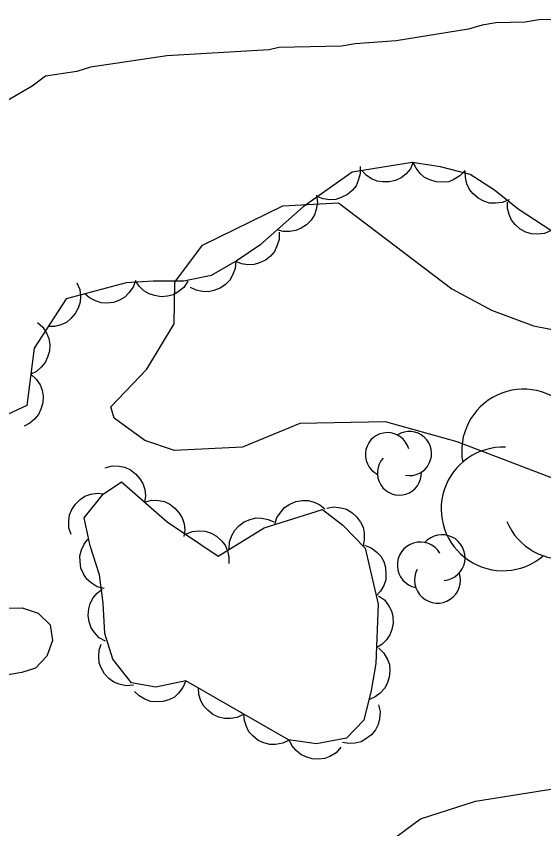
# Model space of a CAD drawing. Extents: x 336540 to 340074, y 5572036 to 5573747.
# Drawn here: x 337283.95 to 337314.24, y 5572869.46 to 5572916.15 of the extents above; entities that cross this region are included whole.
import ezdxf

# ---------------------------------------------------------------- set-up
doc = ezdxf.new("R2010")
doc.units = 0
doc.layers.add('Niveau 2', color=7, linetype='Continuous')
doc.layers.add('Niveau 44', color=7, linetype='Continuous')

msp = doc.modelspace()

# ---------------------------------------------------------------- linework, layer by layer
at = {"layer": 'Niveau 2'}
for points in [[(337322.52, 5572916.15), (337313.96, 5572915.94), (337313.18, 5572915.81), (337311.49, 5572915.77), (337310.71, 5572915.64), (337309.92, 5572915.4), (337305.77, 5572914.73), (337303.41, 5572914.57), (337302.63, 5572914.43), (337299.03, 5572914.35), (337298.47, 5572914.22), (337292.59, 5572913.88), (337288.21, 5572913.22), (337287.43, 5572912.97), (337285.63, 5572912.71), (337284.86, 5572912.13), (337282.63, 5572910.84)], [(337316.69, 5572888.85), (337309.26, 5572891.7), (337305.15, 5572892.84), (337300.24, 5572892.74), (337296.93, 5572891.39), (337293.04, 5572891.19), (337291.32, 5572891.78), (337289.56, 5572893.06), (337289.37, 5572893.71), (337291.44, 5572895.87), (337293.01, 5572898.48), (337293.05, 5572900.86), (337294.64, 5572902.99), (337299.26, 5572905.26), (337302.46, 5572905.42), (337308.96, 5572900.49), (337311.24, 5572899.26), (337313.65, 5572898.36), (337318.44, 5572897.42)], [(337282.49, 5572882.11), (337284.29, 5572882.15), (337285.2, 5572881.84), (337285.89, 5572881.18), (337286.02, 5572880.28), (337285.71, 5572879.37), (337285.05, 5572878.68), (337284.26, 5572878.44), (337283.48, 5572878.31)], [(337298.77, 5572856.38), (337294.68, 5572856.17), (337291.76, 5572856.69), (337289.9, 5572856.59), (337286.49, 5572857.28), (337284.56, 5572858.71), (337284.52, 5572859.55), (337284.98, 5572860.24), (337287.13, 5572861.38), (337289.49, 5572861.68), (337293.2, 5572861.53), (337298.46, 5572864.51), (337301.05, 5572866.83), (337305.69, 5572868.94), (337307.16, 5572870.03), (337310.32, 5572871.05), (337315.02, 5572871.79)]]:
    msp.add_lwpolyline(points, dxfattribs=at)
at = {"layer": 'Niveau 44'}
for points in [[(337311.41, 5572906.15), (337310.01, 5572907.06), (337308.31, 5572907.5), (337306.69, 5572907.75), (337303.23, 5572907.19), (337300.43, 5572905.2), (337297.94, 5572903), (337296.64, 5572902.12), (337295.13, 5572901.25), (337293.57, 5572900.92), (337291.81, 5572900.93), (337290.26, 5572900.83), (337286.82, 5572899.91), (337284.97, 5572897.08), (337284.55, 5572893.79), (337283.2, 5572893.15)], [(337306.75, 5572907.76), (337306.58, 5572907.38), (337306.31, 5572907.08), (337306.05, 5572906.86), (337305.73, 5572906.72), (337305.37, 5572906.63), (337304.99, 5572906.63), (337304.67, 5572906.67), (337304.35, 5572906.81), (337304.04, 5572907.02), (337303.79, 5572907.28)], [(337309.72, 5572907.28), (337309.43, 5572906.98), (337309.08, 5572906.77), (337308.78, 5572906.64), (337308.43, 5572906.61), (337308.06, 5572906.63), (337307.69, 5572906.75), (337307.4, 5572906.89), (337307.14, 5572907.12), (337306.91, 5572907.42), (337306.75, 5572907.74)], [(337303.69, 5572907.52), (337303.7, 5572907.1), (337303.59, 5572906.71), (337303.46, 5572906.41), (337303.24, 5572906.14), (337302.96, 5572905.9), (337302.61, 5572905.73), (337302.3, 5572905.62), (337301.95, 5572905.61), (337301.58, 5572905.66), (337301.25, 5572905.78)], [(337312.25, 5572905.61), (337311.86, 5572905.44), (337311.46, 5572905.4), (337311.13, 5572905.41), (337310.79, 5572905.52), (337310.47, 5572905.69), (337310.18, 5572905.95), (337309.97, 5572906.2), (337309.83, 5572906.52), (337309.74, 5572906.88), (337309.73, 5572907.24)], [(337301.18, 5572905.86), (337301.24, 5572905.45), (337301.17, 5572905.05), (337301.07, 5572904.73), (337300.88, 5572904.44), (337300.62, 5572904.17), (337300.3, 5572903.97), (337300, 5572903.83), (337299.65, 5572903.78), (337299.28, 5572903.79), (337298.93, 5572903.88)], [(337315.64, 5572903.19), (337312.78, 5572905.06), (337311.41, 5572906.15)], [(337314.66, 5572903.83), (337314.28, 5572903.67), (337313.87, 5572903.63), (337313.54, 5572903.64), (337313.21, 5572903.75), (337312.88, 5572903.92), (337312.6, 5572904.18), (337312.39, 5572904.43), (337312.25, 5572904.75), (337312.16, 5572905.11), (337312.15, 5572905.47)], [(337299.04, 5572903.74), (337299.04, 5572903.33), (337298.92, 5572902.94), (337298.78, 5572902.64), (337298.55, 5572902.37), (337298.26, 5572902.14), (337297.92, 5572901.98), (337297.61, 5572901.88), (337297.25, 5572901.87), (337296.89, 5572901.93), (337296.55, 5572902.06)], [(337296.55, 5572902.07), (337296.52, 5572901.65), (337296.37, 5572901.27), (337296.21, 5572900.98), (337295.97, 5572900.73), (337295.66, 5572900.52), (337295.3, 5572900.39), (337294.99, 5572900.31), (337294.64, 5572900.33), (337294.27, 5572900.41), (337293.95, 5572900.57)], [(337287.43, 5572900.84), (337287.59, 5572900.45), (337287.63, 5572900.05), (337287.62, 5572899.72), (337287.51, 5572899.38), (337287.33, 5572899.06), (337287.07, 5572898.78), (337286.83, 5572898.56), (337286.5, 5572898.42), (337286.14, 5572898.33), (337285.78, 5572898.33)], [(337290.79, 5572900.97), (337290.65, 5572900.58), (337290.41, 5572900.25), (337290.18, 5572900.01), (337289.88, 5572899.83), (337289.53, 5572899.71), (337289.15, 5572899.67), (337288.82, 5572899.68), (337288.49, 5572899.79), (337288.16, 5572899.96), (337287.89, 5572900.2)], [(337293.8, 5572900.92), (337293.57, 5572900.57), (337293.25, 5572900.32), (337292.97, 5572900.15), (337292.63, 5572900.06), (337292.26, 5572900.03), (337291.88, 5572900.1), (337291.57, 5572900.19), (337291.27, 5572900.38), (337291, 5572900.64), (337290.8, 5572900.94)], [(337285.16, 5572898.56), (337285.47, 5572898.28), (337285.69, 5572897.93), (337285.82, 5572897.63), (337285.87, 5572897.28), (337285.85, 5572896.91), (337285.74, 5572896.55), (337285.61, 5572896.25), (337285.38, 5572895.98), (337285.1, 5572895.74), (337284.78, 5572895.58)], [(337284.78, 5572895.58), (337285.09, 5572895.3), (337285.31, 5572894.96), (337285.44, 5572894.66), (337285.49, 5572894.31), (337285.47, 5572893.94), (337285.36, 5572893.57), (337285.23, 5572893.27), (337285, 5572893), (337284.72, 5572892.77), (337284.4, 5572892.6)], [(337289.05, 5572890.2), (337289.45, 5572890.31), (337289.86, 5572890.29), (337290.19, 5572890.24), (337290.5, 5572890.08), (337290.8, 5572889.86), (337291.04, 5572889.57), (337291.22, 5572889.3), (337291.32, 5572888.96), (337291.36, 5572888.59), (337291.31, 5572888.23)], [(337293.68, 5572877.96), (337291.97, 5572877.6), (337290.57, 5572877.84), (337289.49, 5572879.21), (337289.04, 5572880.68), (337288.93, 5572882.43), (337288.73, 5572884.06), (337288.19, 5572885.72), (337287.85, 5572887.32), (337288.93, 5572888.69), (337289.98, 5572889.39), (337292.61, 5572887.1), (337295.54, 5572885.13), (337298.19, 5572886.75), (337301.54, 5572887.81), (337302.71, 5572886.91), (337303.98, 5572885.59), (337304.73, 5572882.36), (337304.6, 5572878.95), (337304.32, 5572877.4), (337303.9, 5572875.7), (337302.91, 5572874.66), (337301.19, 5572874.34), (337299.59, 5572874.57), (337293.68, 5572877.96)], [(337287.09, 5572886.36), (337286.96, 5572886.75), (337286.96, 5572887.16), (337287, 5572887.49), (337287.14, 5572887.81), (337287.34, 5572888.12), (337287.62, 5572888.38), (337287.89, 5572888.57), (337288.22, 5572888.68), (337288.59, 5572888.74), (337288.95, 5572888.71)], [(337291.31, 5572888.23), (337291.72, 5572888.34), (337292.12, 5572888.32), (337292.45, 5572888.27), (337292.76, 5572888.11), (337293.06, 5572887.89), (337293.31, 5572887.6), (337293.48, 5572887.33), (337293.58, 5572886.99), (337293.62, 5572886.62), (337293.57, 5572886.26)], [(337298.8, 5572886.94), (337298.92, 5572887.34), (337299.15, 5572887.68), (337299.36, 5572887.93), (337299.66, 5572888.12), (337300, 5572888.26), (337300.38, 5572888.32), (337300.71, 5572888.33), (337301.05, 5572888.23), (337301.38, 5572888.07), (337301.66, 5572887.85)], [(337301.78, 5572887.88), (337302.19, 5572887.95), (337302.59, 5572887.9), (337302.91, 5572887.82), (337303.21, 5572887.64), (337303.49, 5572887.39), (337303.71, 5572887.08), (337303.86, 5572886.79), (337303.92, 5572886.44), (337303.93, 5572886.07), (337303.86, 5572885.72)], [(337296.18, 5572885.52), (337296.2, 5572885.94), (337296.33, 5572886.32), (337296.49, 5572886.61), (337296.73, 5572886.87), (337297.03, 5572887.09), (337297.38, 5572887.23), (337297.7, 5572887.32), (337298.05, 5572887.31), (337298.41, 5572887.23), (337298.74, 5572887.09)], [(337293.67, 5572886.39), (337294.06, 5572886.54), (337294.46, 5572886.58), (337294.79, 5572886.56), (337295.13, 5572886.45), (337295.45, 5572886.27), (337295.73, 5572886.01), (337295.94, 5572885.76), (337296.07, 5572885.43), (337296.16, 5572885.07), (337296.16, 5572884.71)], [(337288.99, 5572883.26), (337288.59, 5572883.37), (337288.25, 5572883.59), (337288, 5572883.81), (337287.81, 5572884.1), (337287.66, 5572884.44), (337287.61, 5572884.82), (337287.59, 5572885.15), (337287.69, 5572885.49), (337287.84, 5572885.82), (337288.06, 5572886.11)], [(337303.94, 5572885.76), (337304.33, 5572885.61), (337304.65, 5572885.36), (337304.88, 5572885.13), (337305.05, 5572884.82), (337305.16, 5572884.47), (337305.18, 5572884.08), (337305.17, 5572883.76), (337305.05, 5572883.43), (337304.86, 5572883.11), (337304.62, 5572882.84)], [(337289.07, 5572880.23), (337288.71, 5572880.44), (337288.43, 5572880.74), (337288.24, 5572881.01), (337288.13, 5572881.35), (337288.08, 5572881.71), (337288.12, 5572882.09), (337288.19, 5572882.41), (337288.36, 5572882.72), (337288.6, 5572883), (337288.88, 5572883.23)], [(337304.75, 5572882.85), (337305.09, 5572882.61), (337305.33, 5572882.28), (337305.49, 5572881.99), (337305.57, 5572881.65), (337305.59, 5572881.28), (337305.51, 5572880.91), (337305.41, 5572880.6), (337305.2, 5572880.31), (337304.94, 5572880.05), (337304.63, 5572879.86)], [(337290.67, 5572877.71), (337290.26, 5572877.68), (337289.86, 5572877.77), (337289.55, 5572877.88), (337289.27, 5572878.09), (337289.02, 5572878.36), (337288.83, 5572878.7), (337288.71, 5572879), (337288.68, 5572879.35), (337288.71, 5572879.72), (337288.82, 5572880.06)], [(337304.76, 5572879.84), (337305.06, 5572879.55), (337305.26, 5572879.19), (337305.38, 5572878.89), (337305.4, 5572878.54), (337305.37, 5572878.17), (337305.24, 5572877.81), (337305.1, 5572877.51), (337304.85, 5572877.26), (337304.56, 5572877.04), (337304.23, 5572876.89)], [(337293.68, 5572877.96), (337293.52, 5572877.57), (337293.27, 5572877.26), (337293.03, 5572877.03), (337292.71, 5572876.87), (337292.36, 5572876.77), (337291.97, 5572876.75), (337291.65, 5572876.77), (337291.32, 5572876.9), (337291, 5572877.09), (337290.74, 5572877.34)], [(337297.02, 5572876.05), (337296.64, 5572875.86), (337296.24, 5572875.8), (337295.91, 5572875.79), (337295.57, 5572875.88), (337295.24, 5572876.03), (337294.94, 5572876.28), (337294.71, 5572876.51), (337294.55, 5572876.82), (337294.44, 5572877.18), (337294.42, 5572877.54)], [(337304.75, 5572876.59), (337304.84, 5572876.19), (337304.81, 5572875.78), (337304.74, 5572875.46), (337304.57, 5572875.15), (337304.34, 5572874.86), (337304.03, 5572874.63), (337303.75, 5572874.46), (337303.41, 5572874.38), (337303.04, 5572874.36), (337302.68, 5572874.42)], [(337299.62, 5572874.55), (337299.25, 5572874.37), (337298.84, 5572874.3), (337298.51, 5572874.3), (337298.17, 5572874.39), (337297.84, 5572874.54), (337297.54, 5572874.79), (337297.31, 5572875.02), (337297.16, 5572875.33), (337297.05, 5572875.69), (337297.02, 5572876.05)], [(337302.59, 5572874.14), (337302.31, 5572873.83), (337301.96, 5572873.62), (337301.66, 5572873.49), (337301.31, 5572873.45), (337300.94, 5572873.47), (337300.58, 5572873.59), (337300.28, 5572873.72), (337300.02, 5572873.95), (337299.78, 5572874.24), (337299.62, 5572874.57)]]:
    msp.add_lwpolyline(points, dxfattribs=at)
for centre, radius, start, end in [((337313.078, 5572891.168), 3.55, 324.8128, 190.5013), ((337306.528, 5572891.019), 1.267, 259.7755, 122.4598), ((337305.262, 5572890.956), 1.267, 15.1078, 242.5649), ((337315.389, 5572888.497), 3.55, 202.9666, 70.4236), ((337311.9, 5572887.838), 3.55, 87.6342, 310.3186), ((337305.949, 5572889.899), 1.267, 136.954, 2.6426), ((337308.4, 5572885.034), 1.32, 275.6588, 138.3432), ((337307.15, 5572884.611), 1.32, 30.9911, 258.4482), ((337308.139, 5572883.747), 1.32, 152.8373, 18.5259)]:
    msp.add_arc(centre, radius, start, end, dxfattribs=at)

doc.saveas('drawing.dxf')
